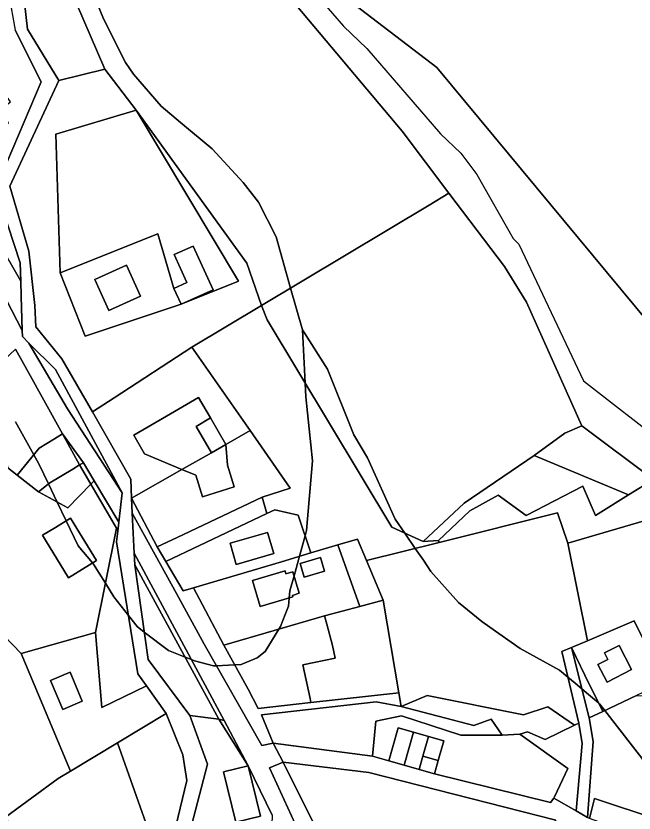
# Model space of a CAD drawing. Extents: x -477304 to -465429, y -1159113 to -1149210.
# Drawn here: x -474180.9 to -474000.2, y -1155524.6 to -1155291.5 of the extents above; entities that cross this region are included whole.
import ezdxf

# ---------------------------------------------------------------- set-up
doc = ezdxf.new("R2010")
doc.units = 0
for name, color, linetype in [('BPEJ_s', 7, 'Continuous'), ('orna_s', 7, 'Continuous'), ('ostatni_s', 7, 'Continuous'), ('PUPFL_s', 7, 'Continuous'), ('trav_porost_s', 7, 'Continuous'), ('voda_s', 7, 'Continuous'), ('zahrada_s', 7, 'Continuous')]:
    doc.layers.add(name, color=color, linetype=linetype)

msp = doc.modelspace()

# ---------------------------------------------------------------- linework, layer by layer
at = {"layer": 'BPEJ_s'}
for points in [[(-474158.15, -1155285.37), (-474155.25, -1155292.34), (-474148.87, -1155305.1), (-474146.53, -1155308.5), (-474138.45, -1155317.86), (-474132.78, -1155322.63), (-474123.56, -1155330.4), (-474114.42, -1155340.18), (-474109.95, -1155345.93), (-474104.85, -1155356.13), (-474100.58, -1155371.1), (-474097.09, -1155383.29), (-474096.33, -1155398.88), (-474096.13, -1155402.91), (-474094.22, -1155421.63), (-474095.92, -1155442.04), (-474096.33, -1155443.51), (-474097.99, -1155449.5), (-474099.58, -1155455.24), (-474100.81, -1155459.69), (-474101.01, -1155461.75), (-474101.24, -1155464.15), (-474102.18, -1155466.55), (-474103.57, -1155470.11), (-474104.06, -1155470.89), (-474108.04, -1155477.34), (-474110.38, -1155479.25), (-474115.06, -1155481.16), (-474116.92, -1155481.26), (-474122.31, -1155481.55), (-474123.14, -1155481.59), (-474128.67, -1155480.1), (-474129.58, -1155479.74), (-474131.44, -1155479.02), (-474136.32, -1155477.12), (-474143.37, -1155471.71), (-474145.46, -1155470.11), (-474148.01, -1155466.84), (-474152.27, -1155461.39), (-474154.75, -1155457.41), (-474156.58, -1155454.45), (-474158.22, -1155451.82), (-474158.5, -1155451.49), (-474162.69, -1155446.5)], [(-473996.19, -1155510.72), (-474008.7, -1155494.61), (-474010.23, -1155492.65), (-474010.54, -1155492.39), (-474013.49, -1155489.92), (-474015.43, -1155488.29), (-474017.41, -1155486.64), (-474019.47, -1155484.92), (-474021.92, -1155482.87), (-474033.41, -1155476.49), (-474042.32, -1155470.26), (-474044.67, -1155468.62), (-474051.48, -1155463.09), (-474059.56, -1155453.95), (-474061.76, -1155450.71), (-474064.12, -1155447.24), (-474067.14, -1155442.81), (-474069.98, -1155438.64), (-474078.06, -1155420.77), (-474082.1, -1155413.97), (-474089.75, -1155394.83), (-474097.09, -1155383.29), (-474100.58, -1155371.1), (-474104.85, -1155356.13), (-474109.95, -1155345.93), (-474114.42, -1155340.18), (-474123.56, -1155330.4), (-474132.78, -1155322.63), (-474138.45, -1155317.86), (-474146.53, -1155308.5), (-474148.87, -1155305.1), (-474155.25, -1155292.34), (-474158.15, -1155285.37)], [(-474091.52, -1155287.12), (-474085.08, -1155294.47), (-474078.27, -1155301.06), (-474056.8, -1155325.94), (-474050.84, -1155331.68), (-474046.16, -1155337.85), (-474035.53, -1155356.56), (-474033.83, -1155358.26), (-474014.91, -1155398.24), (-473990.88, -1155416.95), (-473988.46, -1155419.86), (-473985.77, -1155423.11), (-473986.2, -1155425.88), (-473985.14, -1155427.79), (-473982.58, -1155428.22), (-473956.09, -1155450.11), (-473942.58, -1155434.98), (-473940.91, -1155433.11), (-473936.44, -1155428.43), (-473934.1, -1155426.94), (-473917.3, -1155427.37), (-473916, -1155426.81), (-473915.82, -1155426.73), (-473858.61, -1155426.52)], [(-474091.52, -1155287.12), (-474085.08, -1155294.47), (-474078.27, -1155301.06), (-474056.8, -1155325.94), (-474050.84, -1155331.68), (-474046.16, -1155337.85), (-474035.53, -1155356.56), (-474033.83, -1155358.26), (-474014.91, -1155398.24), (-473990.88, -1155416.95), (-473988.46, -1155419.86), (-473985.77, -1155423.11), (-473986.2, -1155425.88), (-473985.14, -1155427.79), (-473982.58, -1155428.22), (-473956.09, -1155450.11), (-473942.58, -1155434.98), (-473940.91, -1155433.11), (-473936.44, -1155428.43), (-473934.1, -1155426.94), (-473917.3, -1155427.37), (-473916, -1155426.81), (-473915.82, -1155426.73), (-473858.61, -1155426.52)], [(-474171.34, -1155428.39), (-474168.8, -1155433.72), (-474166.2, -1155439.14), (-474162.69, -1155446.5), (-474158.5, -1155451.49), (-474158.22, -1155451.82), (-474156.58, -1155454.45), (-474154.75, -1155457.41), (-474152.27, -1155461.39), (-474148.01, -1155466.84), (-474145.46, -1155470.11), (-474143.37, -1155471.71), (-474136.32, -1155477.12), (-474131.44, -1155479.02), (-474129.58, -1155479.74), (-474128.67, -1155480.1), (-474123.14, -1155481.59), (-474122.31, -1155481.55), (-474116.92, -1155481.26), (-474115.06, -1155481.16), (-474110.38, -1155479.25), (-474108.04, -1155477.34), (-474104.06, -1155470.89), (-474103.57, -1155470.11), (-474102.18, -1155466.55), (-474101.24, -1155464.15), (-474101.01, -1155461.75), (-474100.81, -1155459.69), (-474099.58, -1155455.24), (-474097.99, -1155449.5), (-474096.33, -1155443.51), (-474095.92, -1155442.04), (-474094.22, -1155421.63), (-474096.13, -1155402.91), (-474096.33, -1155398.88), (-474097.09, -1155383.29), (-474089.75, -1155394.83), (-474082.1, -1155413.97), (-474078.06, -1155420.77), (-474069.98, -1155438.64), (-474067.14, -1155442.81), (-474064.12, -1155447.24), (-474061.76, -1155450.71), (-474059.56, -1155453.95), (-474051.48, -1155463.09), (-474044.67, -1155468.62), (-474042.32, -1155470.26), (-474033.41, -1155476.49), (-474021.92, -1155482.87), (-474019.47, -1155484.92), (-474017.41, -1155486.64), (-474015.43, -1155488.29), (-474013.49, -1155489.92), (-474010.54, -1155492.39), (-474010.23, -1155492.65), (-474008.7, -1155494.61), (-473996.19, -1155510.72)], [(-474162.69, -1155446.5), (-474166.2, -1155439.14), (-474168.8, -1155433.72), (-474171.34, -1155428.39), (-474174.17, -1155422.48), (-474175.66, -1155419.82), (-474181.02, -1155410.23)], [(-474181.02, -1155410.23), (-474175.66, -1155419.82), (-474174.17, -1155422.48), (-474171.34, -1155428.39)]]:
    msp.add_lwpolyline(points, dxfattribs=at)
at = {"layer": 'orna_s'}
msp.add_lwpolyline([(-474120.04, -1155535.69), (-474114.8, -1155534.39), (-474116.55, -1155527.33), (-474109.4, -1155525.56), (-474113.04, -1155510.85), (-474106, -1155525.26), (-474108.34, -1155589.32), (-474109.89, -1155588.78), (-474119.05, -1155585.63), (-474128.1, -1155565.91), (-474126.7, -1155555.26), (-474130.15, -1155530.54), (-474124.88, -1155510.36), (-474130.05, -1155496.06), (-474121.57, -1155497.2), (-474113.04, -1155510.85), (-474120.19, -1155512.62), (-474116.55, -1155527.33), (-474121.79, -1155528.62)], close=True, dxfattribs=at)
at = {"layer": 'ostatni_s'}
for points in [[(-474179.07, -1155383.49), (-474190.1, -1155362.39), (-474201.25, -1155337.54), (-474217.39, -1155312.27), (-474215.95, -1155311.16), (-474201.36, -1155331.54), (-474199.96, -1155333.5), (-474179.48, -1155369.12), (-474179.36, -1155373.45)], [(-474160.62, -1155385.17), (-474168.01, -1155366.67), (-474139.41, -1155355.24), (-474134.72, -1155371.2), (-474132.62, -1155375.82)], [(-474134.72, -1155371.2), (-474130.94, -1155369.49), (-474134.67, -1155361.26), (-474129.07, -1155358.82), (-474123.23, -1155371.63), (-474132.62, -1155375.82)], [(-474153.77, -1155377.66), (-474157.86, -1155368.58), (-474148.57, -1155364.4), (-474144.46, -1155373.47)], [(-474144.46, -1155373.47), (-474148.57, -1155364.4), (-474157.86, -1155368.58), (-474153.77, -1155377.66)], [(-474149.84, -1155431.01), (-474165.85, -1155406.44), (-474177.09, -1155387.18), (-474169.33, -1155394.87)], [(-474123.76, -1155419.25), (-474132.35, -1155424.15), (-474143.26, -1155419.57), (-474146.4, -1155414.1), (-474136.87, -1155408.55), (-474127.49, -1155403.08), (-474123.97, -1155409.04), (-474128.22, -1155411.55)], [(-474123.97, -1155409.04), (-474119.48, -1155416.81), (-474123.76, -1155419.25), (-474128.22, -1155411.55)], [(-473994.45, -1155427.06), (-474001.77, -1155431.6), (-474029.4, -1155420.02), (-474020.38, -1155413.54), (-474015.44, -1155411.4)], [(-474170.94, -1155428.08), (-474174.29, -1155430.69), (-474180.49, -1155425.81), (-474174.09, -1155417.88), (-474169.62, -1155415.16), (-474167.3, -1155413.75), (-474162.28, -1155422.81), (-474164.24, -1155424.01)], [(-474162.28, -1155422.81), (-474167.3, -1155413.75), (-474161.18, -1155422.17)], [(-474117.06, -1155429.24), (-474126.33, -1155432.13), (-474128.34, -1155425.83), (-474132.35, -1155424.15), (-474123.76, -1155419.25), (-474119.48, -1155416.81), (-474119.04, -1155422.87)], [(-474158.99, -1155428.49), (-474162.28, -1155422.81), (-474161.18, -1155422.17), (-474158.01, -1155427.49)], [(-474151.52, -1155441.36), (-474158.99, -1155428.49), (-474158.01, -1155427.49), (-474150.8, -1155439.55), (-474151.09, -1155442.16)], [(-474105.67, -1155504.18), (-474108.95, -1155504.92), (-474125.9, -1155475.26), (-474133.96, -1155460.44), (-474146.92, -1155436.9), (-474147.15, -1155432.58), (-474139.57, -1155446.75), (-474137.06, -1155451.04), (-474131.97, -1155459.65), (-474129.01, -1155458.77), (-474120.08, -1155475.58), (-474112.98, -1155488.36), (-474110.04, -1155494.08), (-474094.63, -1155492.35), (-474068.89, -1155489.46), (-474068.28, -1155493.49), (-474075.52, -1155492.14), (-474109.1, -1155495.92)], [(-474172.23, -1155444.86), (-474173.12, -1155443.41), (-474169.34, -1155441.08), (-474164.95, -1155438.37), (-474157.31, -1155450.76), (-474165.48, -1155455.8)], [(-474151.45, -1155445.36), (-474145.29, -1155483.89), (-474142.73, -1155487.46), (-474155.8, -1155493.77), (-474157.64, -1155471.79), (-474151.52, -1155441.36), (-474151.09, -1155442.16)], [(-474105.49, -1155448.76), (-474116.49, -1155451.96), (-474118.3, -1155445.75), (-474107.3, -1155442.54)], [(-474146.09, -1155452.04), (-474146.28, -1155448.62), (-474120.01, -1155497.59), (-474121.57, -1155497.2)], [(-474090.69, -1155453.88), (-474096.59, -1155455.63), (-474097.77, -1155451.65), (-474091.87, -1155449.9)], [(-474099.93, -1155461.43), (-474109.47, -1155464.26), (-474111.73, -1155456.63), (-474102.19, -1155453.8), (-474101.94, -1155454.66), (-474099.93, -1155454.06), (-474098.06, -1155460.36), (-474100.07, -1155460.96)], [(-474068.89, -1155489.46), (-474094.63, -1155492.35), (-474094.89, -1155491.12), (-474096.96, -1155481.32), (-474087.51, -1155479.37), (-474088.3, -1155475.66), (-474089.99, -1155469.39), (-474090.64, -1155466.97), (-474080.31, -1155464.19), (-474073.55, -1155462.37)], [(-474087.51, -1155479.37), (-474096.96, -1155481.32), (-474094.89, -1155491.12), (-474094.63, -1155492.35), (-474110.04, -1155494.08), (-474112.98, -1155488.36), (-474120.08, -1155475.58), (-474090.64, -1155466.97), (-474089.99, -1155469.39), (-474088.3, -1155475.66)], [(-474013.28, -1155496.79), (-474012.11, -1155503.75), (-474013.76, -1155525.92), (-474017.08, -1155524.02), (-474015.28, -1155504.31), (-474016.31, -1155498.35), (-474021.23, -1155477.42), (-474018.49, -1155476.25)], [(-474000.89, -1155482.64), (-474008.06, -1155486.36), (-474010.73, -1155481.2), (-474007.82, -1155479.68), (-474008.79, -1155477.82), (-474004.53, -1155475.61)], [(-474170.8, -1155485.85), (-474165.02, -1155483.44), (-474161.5, -1155491.9), (-474167.21, -1155494.32)], [(-474068.28, -1155493.49), (-474047.03, -1155499.01), (-474041.98, -1155497.13), (-474038.75, -1155501.86), (-474050.8, -1155501.9), (-474068.18, -1155496.19), (-474075.62, -1155497.74), (-474076.68, -1155508.03), (-474105.67, -1155504.18), (-474109.1, -1155495.92), (-474075.52, -1155492.14)], [(-474121.57, -1155497.2), (-474120.01, -1155497.59), (-474113.04, -1155510.85)], [(-474016.31, -1155498.35), (-474015.28, -1155504.31), (-474017.08, -1155524.02), (-474023.66, -1155520.25), (-474023.39, -1155519.88), (-474019.51, -1155511.57), (-474033.51, -1155501.59), (-474031.31, -1155500.86), (-474026.16, -1155503.17), (-474017.57, -1155498.96)], [(-474070.75, -1155505.55), (-474069.12, -1155499.76), (-474064.63, -1155501.02), (-474067.35, -1155510.68), (-474071.84, -1155509.41)], [(-474060.29, -1155502.24), (-474061.92, -1155508.04), (-474063, -1155511.9), (-474067.35, -1155510.68), (-474064.63, -1155501.02)], [(-474060.29, -1155502.24), (-474055.8, -1155503.51), (-474057.43, -1155509.3), (-474061.92, -1155508.04)], [(-474057.43, -1155509.3), (-474058.52, -1155513.16), (-474063, -1155511.9), (-474061.92, -1155508.04)], [(-474120.19, -1155512.62), (-474113.04, -1155510.85), (-474109.4, -1155525.56), (-474116.55, -1155527.33)], [(-474094.96, -1155537.16), (-474106.76, -1155511.38), (-474102.75, -1155509.76), (-474090.63, -1155533.99), (-474090.11, -1155537.68), (-474089.09, -1155544.94), (-474089.57, -1155564.92), (-474090.9, -1155584.92), (-474091.25, -1155590.25), (-474094.33, -1155590.11), (-474093.31, -1155546.05)], [(-474048.57, -1155590.73), (-474061.21, -1155588.85), (-474059.87, -1155568.94), (-474059.26, -1155548.91), (-474060.13, -1155545.69), (-474090.11, -1155537.68), (-474090.63, -1155533.99), (-474102.75, -1155509.76), (-474077.66, -1155512.77), (-474023, -1155526.75), (-474030.73, -1155540.8), (-474038.07, -1155536.96), (-474039.57, -1155541.56), (-474041.66, -1155540.48), (-474046.69, -1155550.41), (-474043.06, -1155552.24), (-474043.94, -1155554.5)]]:
    msp.add_lwpolyline(points, close=True, dxfattribs=at)
for points in [[(-474190.1, -1155362.39), (-474179.07, -1155383.49), (-474179.02, -1155385.26), (-474177.09, -1155387.18), (-474165.85, -1155406.44), (-474149.84, -1155431.01), (-474150.8, -1155439.55), (-474158.01, -1155427.49), (-474161.18, -1155422.17), (-474167.3, -1155413.75), (-474177.75, -1155394.89), (-474178.73, -1155393.14), (-474181.04, -1155388.94)], [(-474106, -1155525.26), (-474113.04, -1155510.85), (-474120.01, -1155497.59), (-474146.28, -1155448.62), (-474146.92, -1155436.9), (-474133.96, -1155460.44), (-474125.9, -1155475.26), (-474108.95, -1155504.92), (-474105.67, -1155504.18), (-474102.75, -1155509.76), (-474106.76, -1155511.38), (-474094.96, -1155537.16)], [(-474023, -1155526.75), (-474077.66, -1155512.77), (-474102.75, -1155509.76), (-474105.67, -1155504.18), (-474076.68, -1155508.03), (-474071.84, -1155509.41), (-474067.35, -1155510.68), (-474063, -1155511.9), (-474058.52, -1155513.16), (-474024.6, -1155521.53), (-474023.66, -1155520.25), (-474017.08, -1155524.02), (-474013.76, -1155525.92)]]:
    msp.add_lwpolyline(points, dxfattribs=at)
at = {"layer": 'PUPFL_s'}
msp.add_lwpolyline([(-473726.26, -1155492.39), (-473816.42, -1155439.69), (-473832.67, -1155439.89), (-473936.25, -1155441.13), (-473987.32, -1155391.49), (-474057.85, -1155306.59), (-474102.84, -1155272.03), (-474147.1, -1155264.13), (-474165.03, -1155258.75), (-474261.06, -1155154.03), (-474305.77, -1155105.1), (-474345.32, -1155059.02)], dxfattribs=at)
for points in [[(-473936.25, -1155441.13), (-473958.02, -1155466.58), (-473982.93, -1155444.75), (-473987.35, -1155440.62), (-473986.01, -1155437.92), (-473994.45, -1155427.06), (-474015.44, -1155411.4), (-474031.56, -1155375.19), (-474038.03, -1155364.8), (-474054.27, -1155343.37), (-474067.95, -1155325.17), (-474098.97, -1155288.37), (-474142.77, -1155277.87), (-474163.21, -1155287.84), (-474180.75, -1155267.01), (-474186.31, -1155262.83), (-474179.16, -1155257.17), (-474165.03, -1155258.75), (-474147.1, -1155264.13), (-474102.84, -1155272.03), (-474057.85, -1155306.59), (-473987.32, -1155391.49)], [(-474168.35, -1155310.34), (-474177.49, -1155295.34), (-474180.75, -1155267.01), (-474163.21, -1155287.84), (-474154.94, -1155307.08)]]:
    msp.add_lwpolyline(points, close=True, dxfattribs=at)
at = {"layer": 'trav_porost_s'}
for points in [[(-474113.4, -1155363.78), (-474145.75, -1155319.1), (-474154.94, -1155307.08), (-474163.21, -1155287.84), (-474142.77, -1155277.87), (-474098.97, -1155288.37), (-474067.95, -1155325.17), (-474054.27, -1155343.37), (-474060.08, -1155346.85), (-474109.05, -1155376.17)], [(-474154.94, -1155307.08), (-474145.75, -1155319.1), (-474169.22, -1155326.04), (-474168.01, -1155366.67), (-474160.62, -1155385.17), (-474132.62, -1155375.82), (-474115.84, -1155369.1), (-474145.75, -1155319.1), (-474113.4, -1155363.78), (-474109.05, -1155376.17), (-474129.43, -1155388.41), (-474152.13, -1155403.19), (-474158.55, -1155407.32), (-474167.46, -1155391.78), (-474175.07, -1155382.4), (-474175.42, -1155376.19), (-474177.14, -1155360.33), (-474182.71, -1155341.26), (-474168.35, -1155310.34)], [(-474139.41, -1155355.24), (-474168.01, -1155366.67), (-474169.22, -1155326.04), (-474145.75, -1155319.1), (-474115.84, -1155369.1), (-474132.62, -1155375.82), (-474123.23, -1155371.63), (-474129.07, -1155358.82), (-474134.67, -1155361.26), (-474130.94, -1155369.49), (-474134.72, -1155371.2)], [(-474031.56, -1155375.19), (-474015.44, -1155411.4), (-474020.38, -1155413.54), (-474029.4, -1155420.02), (-474049.79, -1155433.99), (-474061.82, -1155445.23), (-474070.96, -1155441.07), (-474107.43, -1155380.42), (-474109.05, -1155376.17), (-474060.08, -1155346.85), (-474054.27, -1155343.37), (-474038.03, -1155364.8)], [(-474086.75, -1155446.18), (-474094.66, -1155448.49), (-474098.35, -1155437.48), (-474105.19, -1155435.97), (-474107.51, -1155437.03), (-474108.94, -1155432.21), (-474100.67, -1155429.64), (-474112.43, -1155412.79), (-474129.43, -1155388.41), (-474109.05, -1155376.17), (-474107.43, -1155380.42), (-474070.96, -1155441.07), (-474061.82, -1155445.23), (-474057.37, -1155444.96), (-474057.15, -1155445.49), (-474078.36, -1155450.81), (-474080.99, -1155444.5)], [(-474147.15, -1155432.58), (-474147.27, -1155426.99), (-474158.55, -1155407.32), (-474152.13, -1155403.19), (-474129.43, -1155388.41), (-474112.43, -1155412.79), (-474119.48, -1155416.81), (-474123.97, -1155409.04), (-474127.49, -1155403.08), (-474136.87, -1155408.55), (-474146.4, -1155414.1), (-474143.26, -1155419.57), (-474132.35, -1155424.15)], [(-474224.83, -1155415.28), (-474223.5, -1155414.28), (-474218.85, -1155420.63), (-474202.22, -1155407.05), (-474201.36, -1155406.31), (-474193.55, -1155400.64), (-474186.84, -1155408.65), (-474183.28, -1155423.62), (-474180.49, -1155425.81), (-474174.29, -1155430.69), (-474165.75, -1155435.4), (-474158.99, -1155428.49), (-474151.52, -1155441.36), (-474157.64, -1155471.79), (-474179.4, -1155477.97), (-474204.97, -1155451.5), (-474213.18, -1155446.51)], [(-474139.57, -1155446.75), (-474147.15, -1155432.58), (-474132.35, -1155424.15), (-474128.34, -1155425.83), (-474126.33, -1155432.13), (-474117.06, -1155429.24), (-474119.04, -1155422.87), (-474119.48, -1155416.81), (-474112.43, -1155412.79), (-474100.67, -1155429.64), (-474108.94, -1155432.21), (-474133.78, -1155444)], [(-474255.41, -1155441.93), (-474229.97, -1155427.96), (-474230.55, -1155419.6), (-474224.83, -1155415.28), (-474213.18, -1155446.51), (-474204.97, -1155451.5), (-474179.4, -1155477.97), (-474164.95, -1155512.37), (-474168.59, -1155514.57), (-474183.95, -1155525.81), (-474187.72, -1155528.03), (-474199.3, -1155504.99), (-474212.93, -1155484.37), (-474223.55, -1155464.18), (-474261.06, -1155478.58), (-474263.75, -1155474.83), (-474264.56, -1155462.95), (-474260.51, -1155462.66), (-474248.44, -1155461.85), (-474230.7, -1155454.05), (-474232.27, -1155438.52), (-474251.63, -1155441.4)], [(-474039.88, -1155431.63), (-474048.17, -1155436.27), (-474057.37, -1155444.96), (-474061.82, -1155445.23), (-474049.79, -1155433.99), (-474029.4, -1155420.02), (-474001.77, -1155431.6), (-474011.45, -1155437.59), (-474015.16, -1155429.06), (-474031.73, -1155437.63)], [(-474031.73, -1155437.63), (-474015.16, -1155429.06), (-474011.45, -1155437.59), (-474001.77, -1155431.6), (-473994.45, -1155427.06), (-473986.01, -1155437.92), (-473987.35, -1155440.62), (-473990.89, -1155437.31), (-474019.56, -1155445.71), (-474022.56, -1155436.8), (-474057.15, -1155445.49), (-474057.37, -1155444.96), (-474048.17, -1155436.27), (-474039.88, -1155431.63)], [(-474137.06, -1155451.04), (-474139.57, -1155446.75), (-474133.78, -1155444), (-474108.94, -1155432.21), (-474107.51, -1155437.03)], [(-474103.29, -1155451.12), (-474129.01, -1155458.77), (-474131.97, -1155459.65), (-474137.06, -1155451.04), (-474107.51, -1155437.03), (-474105.19, -1155435.97), (-474098.35, -1155437.48), (-474094.66, -1155448.49)], [(-474169.34, -1155441.08), (-474173.12, -1155443.41), (-474172.23, -1155444.86), (-474165.48, -1155455.8), (-474157.31, -1155450.76), (-474164.95, -1155438.37)], [(-473991.23, -1155486.34), (-474000.13, -1155468.43), (-474013.79, -1155474.25), (-474019.56, -1155445.71), (-473990.89, -1155437.31), (-473987.35, -1155440.62), (-473982.93, -1155444.75), (-473968.17, -1155474.85)], [(-474118.3, -1155445.75), (-474116.49, -1155451.96), (-474105.49, -1155448.76), (-474107.3, -1155442.54)], [(-474086.75, -1155446.18), (-474080.99, -1155444.5), (-474078.36, -1155450.81), (-474073.55, -1155462.37), (-474080.31, -1155464.19)], [(-474120.08, -1155475.58), (-474129.01, -1155458.77), (-474103.29, -1155451.12), (-474094.66, -1155448.49), (-474086.75, -1155446.18), (-474080.31, -1155464.19), (-474090.64, -1155466.97)], [(-474090.69, -1155453.88), (-474091.87, -1155449.9), (-474097.77, -1155451.65), (-474096.59, -1155455.63)], [(-474146.09, -1155452.04), (-474121.57, -1155497.2), (-474130.05, -1155496.06), (-474142.27, -1155479.7)], [(-474102.19, -1155453.8), (-474111.73, -1155456.63), (-474109.47, -1155464.26), (-474099.93, -1155461.43), (-474100.07, -1155460.96), (-474098.06, -1155460.36), (-474099.93, -1155454.06), (-474101.94, -1155454.66)], [(-474179.4, -1155477.97), (-474157.64, -1155471.79), (-474155.8, -1155493.77), (-474142.73, -1155487.46), (-474136.98, -1155495.49), (-474151.19, -1155504.07), (-474164.95, -1155512.37)], [(-474009.3, -1155494.9), (-474013.28, -1155496.79), (-474018.49, -1155476.25), (-474014.51, -1155484.32)], [(-474167.21, -1155494.32), (-474161.5, -1155491.9), (-474165.02, -1155483.44), (-474170.8, -1155485.85)], [(-473946.91, -1155532.98), (-473963.06, -1155529.31), (-473993.21, -1155526.54), (-474011.71, -1155520.36), (-474013.16, -1155526.26), (-474013.76, -1155525.92), (-474012.11, -1155503.75), (-474013.28, -1155496.79), (-474009.3, -1155494.9), (-473999.42, -1155490.22), (-473963.55, -1155491.81), (-473941.51, -1155496.62), (-473934.38, -1155500.44), (-473896.04, -1155507.94), (-473871.89, -1155513), (-473863.44, -1155538.16), (-473937.3, -1155537.51)], [(-474130.93, -1155515.12), (-474134.13, -1155528.5), (-474132.32, -1155547.4), (-474134.59, -1155550.86), (-474151.19, -1155504.07), (-474136.98, -1155495.49), (-474132.05, -1155507.62)], [(-474023.66, -1155520.25), (-474024.6, -1155521.53), (-474058.52, -1155513.16), (-474057.43, -1155509.3), (-474055.8, -1155503.51), (-474060.29, -1155502.24), (-474064.63, -1155501.02), (-474069.12, -1155499.76), (-474070.75, -1155505.55), (-474071.84, -1155509.41), (-474076.68, -1155508.03), (-474075.62, -1155497.74), (-474068.18, -1155496.19), (-474050.8, -1155501.9), (-474038.75, -1155501.86), (-474033.51, -1155501.59), (-474019.51, -1155511.57), (-474023.39, -1155519.88)], [(-474144.43, -1155555.14), (-474145.58, -1155570.4), (-474142.92, -1155584.13), (-474146.56, -1155586.94), (-474163.44, -1155559.72), (-474183.95, -1155525.81), (-474168.59, -1155514.57), (-474164.95, -1155512.37), (-474151.19, -1155504.07), (-474134.59, -1155550.86)], [(-473993.21, -1155526.54), (-473963.06, -1155529.31), (-473946.91, -1155532.98), (-473937.3, -1155537.51), (-473939.57, -1155547.93), (-473950.42, -1155548.77), (-474013.16, -1155526.26), (-474011.71, -1155520.36)]]:
    msp.add_lwpolyline(points, close=True, dxfattribs=at)
at = {"layer": 'voda_s'}
for points in [[(-474180.75, -1155267.01), (-474177.49, -1155295.34), (-474168.35, -1155310.34), (-474182.71, -1155341.26), (-474177.14, -1155360.33), (-474175.42, -1155376.19), (-474175.07, -1155382.4), (-474167.46, -1155391.78), (-474158.55, -1155407.32), (-474147.27, -1155426.99), (-474147.15, -1155432.58), (-474146.92, -1155436.9), (-474146.28, -1155448.62), (-474146.09, -1155452.04), (-474142.27, -1155479.7), (-474130.05, -1155496.06), (-474124.88, -1155510.36), (-474130.15, -1155530.54)], [(-474134.13, -1155528.5), (-474130.93, -1155515.12), (-474132.05, -1155507.62), (-474136.98, -1155495.49), (-474142.73, -1155487.46), (-474145.29, -1155483.89), (-474151.45, -1155445.36), (-474151.09, -1155442.16), (-474150.8, -1155439.55), (-474149.84, -1155431.01), (-474169.33, -1155394.87), (-474177.09, -1155387.18), (-474179.02, -1155385.26), (-474179.07, -1155383.49), (-474179.36, -1155373.45), (-474179.48, -1155369.12), (-474179.64, -1155363.7), (-474186.88, -1155341.96), (-474173.53, -1155310.76), (-474181.13, -1155295.67)]]:
    msp.add_lwpolyline(points, dxfattribs=at)
msp.add_lwpolyline([(-474060.61, -1155490.26), (-474032.49, -1155495.89), (-474025.41, -1155493.56), (-474017.57, -1155498.96), (-474026.16, -1155503.17), (-474031.31, -1155500.86), (-474033.51, -1155501.59), (-474038.75, -1155501.86), (-474041.98, -1155497.13), (-474047.03, -1155499.01), (-474068.28, -1155493.49)], close=True, dxfattribs=at)
at = {"layer": 'zahrada_s'}
for points in [[(-474173.53, -1155310.76), (-474186.88, -1155341.96), (-474179.64, -1155363.7), (-474179.48, -1155369.12), (-474199.96, -1155333.5), (-474201.36, -1155331.54), (-474187.9, -1155320.89), (-474185.55, -1155324.45), (-474183.05, -1155322.79), (-474185.51, -1155319), (-474182.53, -1155316.64), (-474194.67, -1155299.68), (-474192.02, -1155297.99), (-474194.48, -1155294.33), (-474182.93, -1155285.27), (-474181.13, -1155295.67)], [(-474183.28, -1155423.62), (-474186.84, -1155408.65), (-474193.55, -1155400.64), (-474181.04, -1155388.94), (-474178.73, -1155393.14), (-474177.75, -1155394.89), (-474167.3, -1155413.75), (-474169.62, -1155415.16), (-474174.09, -1155417.88), (-474180.49, -1155425.81)], [(-474162.28, -1155422.81), (-474158.99, -1155428.49), (-474165.75, -1155435.4), (-474174.29, -1155430.69), (-474170.94, -1155428.08), (-474164.24, -1155424.01)], [(-474073.55, -1155462.37), (-474078.36, -1155450.81), (-474057.15, -1155445.49), (-474022.56, -1155436.8), (-474019.56, -1155445.71), (-474013.79, -1155474.25), (-474018.49, -1155476.25), (-474021.23, -1155477.42), (-474016.31, -1155498.35), (-474017.57, -1155498.96), (-474025.41, -1155493.56), (-474032.49, -1155495.89), (-474060.61, -1155490.26), (-474068.28, -1155493.49), (-474068.89, -1155489.46)], [(-474000.13, -1155468.43), (-473991.23, -1155486.34), (-473999.42, -1155490.22), (-474009.3, -1155494.9), (-474014.51, -1155484.32), (-474018.49, -1155476.25), (-474013.79, -1155474.25)], [(-474007.82, -1155479.68), (-474010.73, -1155481.2), (-474008.06, -1155486.36), (-474000.89, -1155482.64), (-474004.53, -1155475.61), (-474008.79, -1155477.82)]]:
    msp.add_lwpolyline(points, close=True, dxfattribs=at)

doc.saveas('drawing.dxf')
